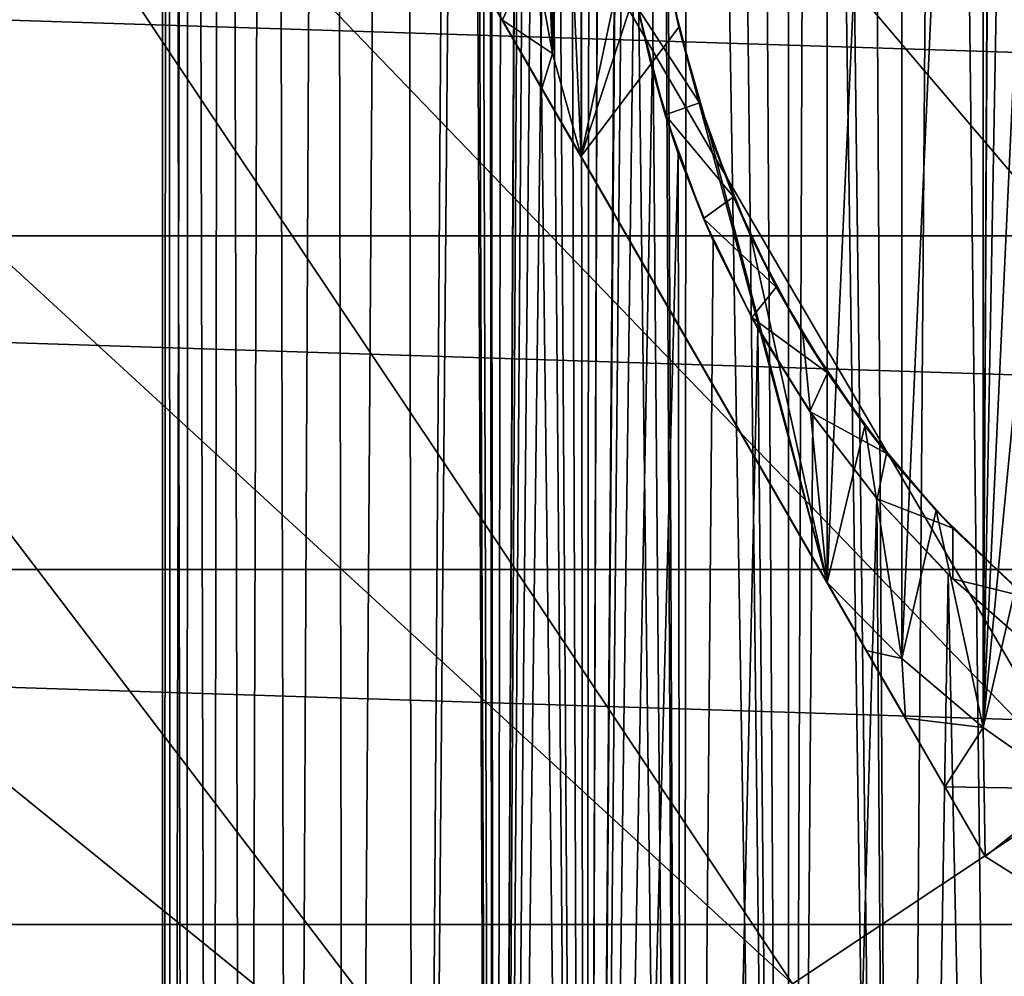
# Model space of a CAD drawing. Header units: metres. Extents: x -258 to 72, y -72 to 102.
# Tile 261 of 656: x -16.38 to -6.83, y 46.49 to 55.76. Entities that reach past the tile are written whole.
import ezdxf

# ---------------------------------------------------------------- set-up
doc = ezdxf.new("R2010")
doc.units = ezdxf.units.M
doc.layers.add('solid_FREESTAND_ASM_SW0005', color=7, linetype='CONTINUOUS')

msp = doc.modelspace()

# ---------------------------------------------------------------- linework, layer by layer
at = {"layer": 'solid_FREESTAND_ASM_SW0005'}
for points in [[(-15, 100.5, 32.299999), (-14.990722, 17.443573, 31.772509), (-14.990722, 17.443575, 32.827507)], [(-14.933154, 100.5, 30.885464), (-14.990722, 17.443573, 31.772509), (-15, 100.5, 32.299999)], [(-15, 100.5, 32.299999), (-14.990722, 17.443575, 32.827507), (-14.933154, 100.5, 33.714535)], [(-14.933154, 100.5, 30.885464), (-14.915807, 17.507675, 30.712965), (-14.990722, 17.443573, 31.772509)], [(-14.933154, 100.5, 33.714535), (-14.990722, 17.443575, 32.827507), (-14.915804, 17.507677, 33.887058)], [(-14.733212, 100.5, 29.483536), (-14.915807, 17.507675, 30.712965), (-14.933154, 100.5, 30.885464)], [(-14.933154, 100.5, 33.714535), (-14.915804, 17.507677, 33.887058), (-14.762665, 17.636999, 34.957756)], [(-14.933154, 100.5, 33.714535), (-14.762665, 17.636999, 34.957756), (-14.733212, 100.5, 35.116463)], [(-14.733212, 100.5, 29.483536), (-14.76267, 17.636995, 29.642269), (-14.915807, 17.507675, 30.712965)], [(-14.733212, 100.5, 29.483536), (-14.524828, 17.833378, 28.554424), (-14.76267, 17.636995, 29.642269)], [(-14.733212, 100.5, 35.116463), (-14.762665, 17.636999, 34.957756), (-14.524821, 17.833384, 36.045601)], [(-14.401956, 100.5, 28.10671), (-14.524828, 17.833378, 28.554424), (-14.733212, 100.5, 29.483536)], [(-14.733212, 100.5, 35.116463), (-14.524821, 17.833384, 36.045601), (-14.401956, 100.5, 36.49329)], [(-14.401956, 100.5, 28.10671), (-14.193298, 18.098351, 27.447138), (-14.524828, 17.833378, 28.554424)], [(-14.401956, 100.5, 36.49329), (-14.524821, 17.833384, 36.045601), (-14.193289, 18.098358, 37.152889)], [(-13.942337, 100.5, 26.767258), (-14.193298, 18.098351, 27.447138), (-14.401956, 100.5, 28.10671)], [(-14.401956, 100.5, 36.49329), (-14.193289, 18.098358, 37.152889), (-13.942337, 100.5, 37.832741)], [(-13.942337, 100.5, 26.767258), (-13.757945, 18.431467, 26.323465), (-14.193298, 18.098351, 27.447138)], [(-13.942337, 100.5, 37.832741), (-14.193289, 18.098358, 37.152889), (-13.757934, 18.431475, 38.276562)], [(-13.358454, 100.5, 25.477119), (-13.757945, 18.431467, 26.323465), (-13.942337, 100.5, 26.767258)], [(-13.942337, 100.5, 37.832741), (-13.757934, 18.431475, 38.276562), (-13.358454, 100.5, 39.122883)], [(-13.358454, 100.5, 25.477119), (-13.210106, 18.827988, 25.194147), (-13.757945, 18.431467, 26.323465)], [(-13.358454, 100.5, 39.122883), (-13.757934, 18.431475, 38.276562), (-13.210093, 18.827995, 39.405876)], [(-12.655509, 100.5, 24.247789), (-13.210106, 18.827988, 25.194147), (-13.358454, 100.5, 25.477119)], [(-13.358454, 100.5, 39.122883), (-13.210093, 18.827995, 39.405876), (-12.655509, 100.5, 40.352211)], [(-12.655509, 100.5, 24.247789), (-12.546236, 19.27672, 24.078566), (-13.210106, 18.827988, 25.194147)], [(-12.655509, 100.5, 40.352211), (-13.210093, 18.827995, 39.405876), (-12.546221, 19.276731, 40.521458)], [(-11.839768, 100.5, 23.090229), (-12.546236, 19.27672, 24.078566), (-12.655509, 100.5, 24.247789)], [(-12.076273, 87.230507, 41.197395), (-12.655509, 100.5, 40.352211), (-12.546221, 19.276731, 40.521458)], [(-11.839768, 100.5, 23.090229), (-11.770615, 19.759874, 23.00201), (-12.546236, 19.27672, 24.078566)], [(-11.424497, 87.773895, 22.579872), (-11.770615, 19.759874, 23.00201), (-11.839768, 100.5, 23.090229)], [(-11.424497, 87.773895, 22.579872), (-11.422572, 87.124123, 22.577612), (-11.770615, 19.759874, 23.00201)], [(-12.076273, 87.230507, 41.197395), (-12.546221, 19.276731, 40.521458), (-11.770597, 19.759884, 41.598011)], [(-12.042157, 86.563896, 41.243515), (-12.076273, 87.230507, 41.197395), (-11.770597, 19.759884, 41.598011)], [(-11.422572, 87.124123, 22.577612), (-11.380559, 86.48951, 22.528465), (-11.770615, 19.759874, 23.00201)], [(-11.967987, 85.881363, 41.342525), (-12.042157, 86.563896, 41.243515), (-11.770597, 19.759884, 41.598011)], [(-11.380559, 86.48951, 22.528465), (-11.295014, 85.840256, 22.429708), (-11.770615, 19.759874, 23.00201)], [(-11.848083, 85.173744, 41.499073), (-11.967987, 85.881363, 41.342525), (-11.770597, 19.759884, 41.598011)], [(-11.295014, 85.840256, 22.429708), (-11.158202, 85.15638, 22.275305), (-11.770615, 19.759874, 23.00201)], [(-11.673482, 84.430199, 41.71965), (-11.848083, 85.173744, 41.499073), (-11.770597, 19.759884, 41.598011)], [(-11.158202, 85.15638, 22.275305), (-10.960306, 84.433136, 22.059313), (-11.770615, 19.759874, 23.00201)], [(-10.960306, 84.433136, 22.059313), (-10.896054, 20.25527, 21.990976), (-11.770615, 19.759874, 23.00201)], [(-11.673482, 84.430199, 41.71965), (-11.770597, 19.759884, 41.598011), (-10.89604, 20.25528, 42.609039)], [(-11.43252, 83.645576, 42.010689), (-11.673482, 84.430199, 41.71965), (-10.89604, 20.25528, 42.609039)], [(-10.960306, 84.433136, 22.059313), (-10.834317, 84.054825, 21.926111), (-10.896054, 20.25527, 21.990976)], [(-10.834317, 84.054825, 21.926111), (-10.688707, 83.667114, 21.776144), (-10.896054, 20.25527, 21.990976)], [(-11.313762, 83.317947, 42.148796), (-11.43252, 83.645576, 42.010689), (-10.89604, 20.25528, 42.609039)], [(-10.688707, 83.667114, 21.776144), (-10.59321, 58.379326, 21.680023), (-10.896054, 20.25527, 21.990976)], [(-11.111754, 82.819916, 42.376156), (-11.313762, 83.317947, 42.148796), (-10.89604, 20.25528, 42.609039)], [(-10.699312, 81.963318, 42.813072), (-11.111754, 82.819916, 42.376156), (-10.89604, 20.25528, 42.609039)], [(-10.699312, 81.963318, 42.813072), (-10.89604, 20.25528, 42.609039), (-9.940397, 20.740986, 43.533367)], [(-10.45717, 81.530701, 43.053959), (-10.699312, 81.963318, 42.813072), (-9.940397, 20.740986, 43.533367)], [(-10.226185, 81.153984, 43.273838), (-10.45717, 81.530701, 43.053959), (-9.940397, 20.740986, 43.533367)], [(-10.191614, 81.100227, 43.305954), (-10.226185, 81.153984, 43.273838), (-9.940397, 20.740986, 43.533367)], [(-9.903776, 80.675926, 43.565666), (-10.191614, 81.100227, 43.305954), (-9.940397, 20.740986, 43.533367)], [(-9.903776, 80.675926, 43.565666), (-9.940397, 20.740986, 43.533367), (-8.922838, 21.198654, 44.357491)], [(-9.595329, 80.261429, 43.829514), (-9.903776, 80.675926, 43.565666), (-8.922838, 21.198654, 44.357491)], [(-9.268221, 79.859749, 44.09407), (-9.595329, 80.261429, 43.829514), (-8.922838, 21.198654, 44.357491)], [(-8.924767, 79.473724, 44.35606), (-9.268221, 79.859749, 44.09407), (-8.922838, 21.198654, 44.357491)], [(-8.704605, 79.243195, 44.515968), (-8.924767, 79.473724, 44.35606), (-8.922838, 21.198654, 44.357491)], [(-8.704605, 79.243195, 44.515968), (-8.922838, 21.198654, 44.357491), (-7.861167, 21.614857, 45.075058)], [(-8.567301, 79.105499, 44.612652), (-8.704605, 79.243195, 44.515968), (-7.861167, 21.614857, 45.075058)], [(-8.19809, 78.756454, 44.861504), (-8.567301, 79.105499, 44.612652), (-7.861167, 21.614857, 45.075058)], [(-7.431224, 78.117935, 45.329845), (-8.19809, 78.756454, 44.861504), (-7.861167, 21.614857, 45.075058)], [(-7.431224, 78.117935, 45.329845), (-7.861167, 21.614857, 45.075058), (-6.769404, 21.981245, 45.685635)], [(-6.636581, 77.559883, 45.75198), (-7.431224, 78.117935, 45.329845), (-6.769404, 21.981245, 45.685635)], [(-7.592783, 68.983185, -873.069885), (3.018616, 52.879505, -872.566895), (-3.397065, 70.755295, -873.1203)], [(-7.592783, 68.983185, -873.069885), (-11.677063, 66.962334, -873.020874), (-0.096357, 51.534515, -872.52948)], [(-7.592783, 68.983185, -873.069885), (-0.096357, 51.534515, -872.52948), (3.018616, 52.879505, -872.566895)], [(-7.825277, 49.57296, -2.2), (-7.825277, 66.42704, -2.2), (-7.036954, 67.095673, -2.2)], [(-7.036954, 48.904327, -2.2), (-7.825277, 49.57296, -2.2), (-7.036954, 67.095673, -2.2)], [(-6.988157, 58.407017, -2.2), (-7.036954, 48.904327, -2.2), (-7.036954, 67.095673, -2.2)], [(-11.677063, 66.962334, -873.020874), (-15.632658, 64.699898, -872.973328), (-3.125612, 50.006203, -872.493103)], [(-11.677063, 66.962334, -873.020874), (-3.125612, 50.006203, -872.493103), (-0.096357, 51.534515, -872.52948)], [(-8.550362, 50.309662, -2.2), (-8.550362, 65.690338, -2.2), (-7.825277, 66.42704, -2.2)], [(-7.825277, 49.57296, -2.2), (-8.550362, 50.309662, -2.2), (-7.825277, 66.42704, -2.2)], [(-10.93521, 54.440338, -2.2), (-10.93521, 61.559662, -2.2), (-8.550362, 65.690338, -2.2)], [(-8.550362, 50.309662, -2.2), (-10.93521, 54.440338, -2.2), (-8.550362, 65.690338, -2.2)], [(-15.632658, 64.699898, -872.973328), (-19.445297, 62.204041, -872.927612), (-6.058371, 48.299995, -872.457947)], [(-15.632658, 64.699898, -872.973328), (-6.058371, 48.299995, -872.457947), (-3.125612, 50.006203, -872.493103)], [(-19.445297, 62.204041, -872.927612), (-23.101225, 59.483772, -872.883667), (-8.884202, 46.421974, -872.424011)], [(-19.445297, 62.204041, -872.927612), (-8.884202, 46.421974, -872.424011), (-6.058371, 48.299995, -872.457947)], [(-11.21067, 55.436634, -2.2), (-11.21067, 60.563366, -2.2), (-10.93521, 61.559662, -2.2)], [(-10.93521, 54.440338, -2.2), (-11.21067, 55.436634, -2.2), (-10.93521, 61.559662, -2.2)], [(-10.93521, 61.559662, 10.3), (-11.21067, 60.563366, 10.3), (-10.93521, 54.440338, 10.3)], [(-10.93521, 61.559662, 10.3), (-10.93521, 54.440338, 10.3), (-10.173123, 56.746983, 10.3)], [(-11.21067, 55.436634, -2.2), (-11.395561, 56.453655, -2.2), (-11.21067, 60.563366, -2.2)], [(-11.21067, 60.563366, 10.3), (-11.395561, 59.546345, 10.3), (-11.21067, 55.436634, 10.3)], [(-11.21067, 60.563366, 10.3), (-11.21067, 55.436634, 10.3), (-10.93521, 54.440338, 10.3)], [(-23.101225, 59.483772, -872.883667), (-26.587254, 56.548904, -872.841858), (-11.593053, 44.378807, -872.391479)], [(-23.101225, 59.483772, -872.883667), (-11.593053, 44.378807, -872.391479), (-8.884202, 46.421974, -872.424011)], [(-11.395561, 59.546345, 10.3), (-11.395561, 56.453655, 10.3), (-11.21067, 55.436634, 10.3)], [(-10.59321, 58.379326, 21.680023), (-10.593234, 57.621319, 21.680046), (-10.896054, 20.25527, 21.990976)], [(-6.988157, 58.407017, -2.2), (-6.988157, 57.592983, -2.2), (-7.036954, 48.904327, -2.2)], [(-10.593234, 57.621319, 21.680046), (-10.538375, 56.858662, 21.625607), (-10.896054, 20.25527, 21.990976)], [(-6.988157, 57.592983, -2.2), (-6.893654, 56.784462, -2.2), (-7.036954, 48.904327, -2.2)], [(-12.467097, 57.093647, 9.72265), (-7.018474, 47.656353, 9.72265), (-7.407288, 48.3298, 9.906732)], [(-12.467097, 57.093647, -1.62265), (-7.018474, 47.656353, 9.72265), (-12.467097, 57.093647, 9.72265)], [(-7.018474, 47.656353, -1.62265), (-7.018474, 47.656353, 9.72265), (-12.467097, 57.093647, -1.62265)], [(-12.467097, 57.093647, 9.72265), (-7.407288, 48.3298, 9.906732), (-12.079361, 56.422066, 9.906255)], [(-12.079433, 56.422192, -1.806223), (-7.018474, 47.656353, -1.62265), (-12.467097, 57.093647, -1.62265)], [(-10.538375, 56.858662, 21.625607), (-10.425153, 56.082657, 21.515001), (-10.896054, 20.25527, 21.990976)], [(-10.93521, 54.440338, 10.3), (-9.98642, 55.690472, 10.3), (-10.173123, 56.746983, 10.3)], [(-10.031554, 55.895145, 22.799999), (-10.173123, 56.746983, 10.3), (-9.98642, 55.690472, 10.3)], [(-6.893654, 56.784462, -2.2), (-6.705927, 55.992378, -2.2), (-7.036954, 48.904327, -2.2)], [(48.741875, 53.670101, -887), (-48.741859, 53.670113, -887), (-45.20306, 56.682743, -887)], [(48.741875, 53.670101, -887), (-45.20306, 56.682743, -887), (45.203075, 56.682732, -887)], [(-26.587254, 56.548904, -872.841858), (-29.890804, 53.410023, -872.802185), (-14.175286, 42.177773, -872.360474)], [(-26.587254, 56.548904, -872.841858), (-14.175286, 42.177773, -872.360474), (-11.593053, 44.378807, -872.391479)], [(-11.696183, 55.758385, -1.963833), (-12.079433, 56.422192, -1.806223), (-11.395561, 56.453655, -2.2)], [(-12.079433, 56.422192, -1.806223), (-7.407256, 48.329742, -1.806717), (-7.018474, 47.656353, -1.62265)], [(-11.696183, 55.758385, -1.963833), (-7.407256, 48.329742, -1.806717), (-12.079433, 56.422192, -1.806223)], [(-12.079361, 56.422066, 9.906255), (-11.696086, 55.758213, 10.06387), (-11.395561, 56.453655, 10.3)], [(-12.079361, 56.422066, 9.906255), (-7.407288, 48.3298, 9.906732), (-11.696086, 55.758213, 10.06387)], [(-11.696183, 55.758385, -1.963833), (-11.395561, 56.453655, -2.2), (-11.21067, 55.436634, -2.2)], [(-11.696086, 55.758213, 10.06387), (-11.21067, 55.436634, 10.3), (-11.395561, 56.453655, 10.3)], [(-10.425153, 56.082657, 21.515001), (-10.246705, 55.28614, 21.34532), (-10.896054, 20.25527, 21.990976)], [(-10.384985, 55.875832, 22.799999), (-10.246705, 55.28614, 21.34532), (-10.425153, 56.082657, 21.515001)], [(-6.705927, 55.992378, -2.2), (-6.427511, 55.22744, -2.2), (-7.036954, 48.904327, -2.2)], [(-9.788196, 54.958008, 22.799999), (-10.384985, 55.875832, 22.799999), (-10.031554, 55.895145, 22.799999)], [(-10.384985, 55.875832, 22.799999), (-10.118266, 54.840775, 22.799999), (-10.246705, 55.28614, 21.34532)], [(-9.788196, 54.958008, 22.799999), (-10.118266, 54.840775, 22.799999), (-10.384985, 55.875832, 22.799999)], [(-9.788196, 54.958008, 22.799999), (-10.031554, 55.895145, 22.799999), (-9.98642, 55.690472, 10.3)], [(-11.315413, 55.098869, -2.095267), (-11.696183, 55.758385, -1.963833), (-11.21067, 55.436634, -2.2)], [(-11.696183, 55.758385, -1.963833), (-7.790798, 48.994057, -1.964367), (-7.407256, 48.329742, -1.806717)], [(-11.315413, 55.098869, -2.095267), (-7.790798, 48.994057, -1.964367), (-11.696183, 55.758385, -1.963833)], [(-11.696086, 55.758213, 10.06387), (-11.315337, 55.09874, 10.195291), (-11.21067, 55.436634, 10.3)], [(-11.696086, 55.758213, 10.06387), (-7.407288, 48.3298, 9.906732), (-7.790842, 48.994133, 10.064384)], [(-11.696086, 55.758213, 10.06387), (-7.790842, 48.994133, 10.064384), (-11.315337, 55.09874, 10.195291)], [(-10.93521, 54.440338, 10.3), (-8.550362, 50.309662, 10.3), (-9.98642, 55.690472, 10.3)], [(-9.788196, 54.958008, 22.799999), (-9.98642, 55.690472, 10.3), (-9.690298, 54.659248, 10.3)], [(-8.550362, 50.309662, 10.3), (-9.690298, 54.659248, 10.3), (-9.98642, 55.690472, 10.3)], [(-11.315413, 55.098869, -2.095267), (-11.21067, 55.436634, -2.2), (-10.93521, 54.440338, -2.2)], [(-11.315337, 55.09874, 10.195291), (-10.93521, 54.440338, 10.3), (-11.21067, 55.436634, 10.3)], [(-10.246705, 55.28614, 21.34532), (-9.99327, 54.465237, 21.113646), (-10.896054, 20.25527, 21.990976)], [(-10.118266, 54.840775, 22.799999), (-9.99327, 54.465237, 21.113646), (-10.246705, 55.28614, 21.34532)], [(-6.427511, 55.22744, -2.2), (-6.191791, 48.309193, -2.2), (-7.036954, 48.904327, -2.2)], [(-11.315413, 55.098869, -2.095267), (-10.93521, 54.440338, -2.2), (-8.171155, 49.652855, -2.095577)], [(-11.315413, 55.098869, -2.095267), (-8.171155, 49.652855, -2.095577), (-7.790798, 48.994057, -1.964367)], [(-11.315337, 55.09874, 10.195291), (-8.550362, 50.309662, 10.3), (-10.93521, 54.440338, 10.3)], [(-11.315337, 55.09874, 10.195291), (-8.171189, 49.652916, 10.195588), (-8.550362, 50.309662, 10.3)], [(-11.315337, 55.09874, 10.195291), (-7.790842, 48.994133, 10.064384), (-8.171189, 49.652916, 10.195588)], [(-9.457499, 54.048012, 22.799999), (-10.118266, 54.840775, 22.799999), (-9.788196, 54.958008, 22.799999)], [(-9.457499, 54.048012, 22.799999), (-9.788196, 54.958008, 22.799999), (-9.690298, 54.659248, 10.3)], [(-10.118266, 54.840775, 22.799999), (-9.748672, 53.83786, 22.799999), (-9.99327, 54.465237, 21.113646)], [(-9.457499, 54.048012, 22.799999), (-9.748672, 53.83786, 22.799999), (-10.118266, 54.840775, 22.799999)], [(-9.457499, 54.048012, 22.799999), (-9.690298, 54.659248, 10.3), (-9.288013, 53.664642, 10.3)], [(-8.550362, 50.309662, 10.3), (-9.288013, 53.664642, 10.3), (-9.690298, 54.659248, 10.3)], [(-8.171155, 49.652855, -2.095577), (-10.93521, 54.440338, -2.2), (-8.550362, 50.309662, -2.2)], [(-9.99327, 54.465237, 21.113646), (-9.940407, 20.740982, 21.066641), (-10.896054, 20.25527, 21.990976)], [(-9.99327, 54.465237, 21.113646), (-9.653826, 53.622368, 20.819426), (-9.940407, 20.740982, 21.066641)], [(-9.748672, 53.83786, 22.799999), (-9.653826, 53.622368, 20.819426), (-9.99327, 54.465237, 21.113646)], [(-9.042414, 53.173279, 22.799999), (-9.748672, 53.83786, 22.799999), (-9.457499, 54.048012, 22.799999)], [(-9.042414, 53.173279, 22.799999), (-9.457499, 54.048012, 22.799999), (-9.288013, 53.664642, 10.3)], [(-9.748672, 53.83786, 22.799999), (-9.279957, 52.877266, 22.799999), (-9.653826, 53.622368, 20.819426)], [(-9.042414, 53.173279, 22.799999), (-9.279957, 52.877266, 22.799999), (-9.748672, 53.83786, 22.799999)], [(52.080395, 50.436916, -887), (-52.080379, 50.436932, -887), (-48.741859, 53.670113, -887)], [(52.080395, 50.436916, -887), (-48.741859, 53.670113, -887), (48.741875, 53.670101, -887)], [(-9.042414, 53.173279, 22.799999), (-9.288013, 53.664642, 10.3), (-8.783963, 52.717529, 10.3)], [(-8.550362, 50.309662, 10.3), (-8.783963, 52.717529, 10.3), (-9.288013, 53.664642, 10.3)], [(-9.653826, 53.622368, 20.819426), (-9.219581, 52.769386, 20.467873), (-9.940407, 20.740982, 21.066641)], [(-9.279957, 52.877266, 22.799999), (-9.219581, 52.769386, 20.467873), (-9.653826, 53.622368, 20.819426)], [(-29.890804, 53.410023, -872.802185), (-16.621717, 39.826694, -872.331116), (-14.175286, 42.177773, -872.360474)], [(-8.546646, 52.341614, 22.799999), (-9.279957, 52.877266, 22.799999), (-9.042414, 53.173279, 22.799999)], [(-8.546646, 52.341614, 22.799999), (-9.042414, 53.173279, 22.799999), (-8.783963, 52.717529, 10.3)], [(-9.279957, 52.877266, 22.799999), (-8.716874, 51.968739, 22.799999), (-9.219581, 52.769386, 20.467873)], [(-8.546646, 52.341614, 22.799999), (-8.716874, 51.968739, 22.799999), (-9.279957, 52.877266, 22.799999)], [(-9.219581, 52.769386, 20.467873), (-8.922847, 21.19865, 20.242517), (-9.940407, 20.740982, 21.066641)], [(-9.219581, 52.769386, 20.467873), (-8.688611, 51.928093, 20.072657), (-8.922847, 21.19865, 20.242517)], [(-8.716874, 51.968739, 22.799999), (-8.688611, 51.928093, 20.072657), (-9.219581, 52.769386, 20.467873)], [(-8.546646, 52.341614, 22.799999), (-8.783963, 52.717529, 10.3), (-8.183674, 51.828293, 10.3)], [(-8.550362, 50.309662, 10.3), (-8.183674, 51.828293, 10.3), (-8.783963, 52.717529, 10.3)], [(-7.974619, 51.56044, 22.799999), (-8.716874, 51.968739, 22.799999), (-8.546646, 52.341614, 22.799999)], [(-7.974619, 51.56044, 22.799999), (-8.546646, 52.341614, 22.799999), (-8.183674, 51.828293, 10.3)], [(-8.716874, 51.968739, 22.799999), (-8.065145, 51.121525, 22.799999), (-8.688611, 51.928093, 20.072657)], [(-7.974619, 51.56044, 22.799999), (-8.065145, 51.121525, 22.799999), (-8.716874, 51.968739, 22.799999)], [(-8.688611, 51.928093, 20.072657), (-8.068525, 51.125488, 19.654888), (-8.922847, 21.19865, 20.242517)], [(-8.065145, 51.121525, 22.799999), (-8.068525, 51.125488, 19.654888), (-8.688611, 51.928093, 20.072657)], [(-8.550362, 50.309662, 10.3), (-7.825277, 49.57296, 10.3), (-8.183674, 51.828293, 10.3)], [(-7.974619, 51.56044, 22.799999), (-8.183674, 51.828293, 10.3), (-7.493728, 51.00668, 10.3)], [(-7.825277, 49.57296, 10.3), (-7.493728, 51.00668, 10.3), (-8.183674, 51.828293, 10.3)], [(-7.331439, 50.836727, 22.799999), (-8.065145, 51.121525, 22.799999), (-7.974619, 51.56044, 22.799999)], [(-7.331439, 50.836727, 22.799999), (-7.974619, 51.56044, 22.799999), (-7.493728, 51.00668, 10.3)], [(-8.068525, 51.125488, 19.654888), (-7.861175, 21.614855, 19.524944), (-8.922847, 21.19865, 20.242517)], [(-8.068525, 51.125488, 19.654888), (-7.374962, 50.3862, 19.238226), (-7.861175, 21.614855, 19.524944)], [(-8.065145, 51.121525, 22.799999), (-7.374962, 50.3862, 19.238226), (-8.068525, 51.125488, 19.654888)], [(-8.065145, 51.121525, 22.799999), (-7.331439, 50.344284, 22.799999), (-7.374962, 50.3862, 19.238226)], [(-7.331439, 50.836727, 22.799999), (-7.331439, 50.344284, 22.799999), (-8.065145, 51.121525, 22.799999)], [(-7.825277, 49.57296, 10.3), (-7.036954, 48.904327, 10.3), (-7.493728, 51.00668, 10.3)], [(-7.331439, 50.836727, 22.799999), (-7.493728, 51.00668, 10.3), (-6.72167, 50.261677, 10.3)], [(-7.036954, 48.904327, 10.3), (-6.72167, 50.261677, 10.3), (-7.493728, 51.00668, 10.3)], [(-6.612836, 50.168465, 22.286489), (-7.331439, 50.344284, 22.799999), (-7.331439, 50.836727, 22.799999)], [(-6.612836, 50.168465, 22.286489), (-7.331439, 50.836727, 22.799999), (-6.72167, 50.261677, 10.3)], [(55.20488, 46.996502, -887), (-55.204865, 46.996517, -887), (-52.080379, 50.436932, -887)], [(55.20488, 46.996502, -887), (-52.080379, 50.436932, -887), (52.080395, 50.436916, -887)], [(-8.171155, 49.652855, -2.095577), (-8.550362, 50.309662, -2.2), (-7.825277, 49.57296, -2.2)], [(-8.171189, 49.652916, 10.195588), (-7.825277, 49.57296, 10.3), (-8.550362, 50.309662, 10.3)], [(-7.374962, 50.3862, 19.238226), (-6.769411, 21.981243, 18.914368), (-7.861175, 21.614855, 19.524944)], [(-7.374962, 50.3862, 19.238226), (-6.626322, 49.726437, 18.842962), (-6.769411, 21.981243, 18.914368)], [(-6.636944, 49.734955, 22.30245), (-6.626322, 49.726437, 18.842962), (-7.374962, 50.3862, 19.238226)], [(-7.331439, 50.344284, 22.799999), (-6.636944, 49.734955, 22.30245), (-7.374962, 50.3862, 19.238226)], [(-6.612836, 50.168465, 22.286489), (-6.636944, 49.734955, 22.30245), (-7.331439, 50.344284, 22.799999)], [(-7.036954, 48.904327, 10.3), (-6.191791, 48.309193, 10.3), (-6.72167, 50.261677, 10.3)], [(-8.171189, 49.652916, 10.195588), (-7.790842, 48.994133, 10.064384), (-7.825277, 49.57296, 10.3)], [(-7.790798, 48.994057, -1.964367), (-8.171155, 49.652855, -2.095577), (-7.825277, 49.57296, -2.2)], [(-7.790798, 48.994057, -1.964367), (-7.825277, 49.57296, -2.2), (-7.036954, 48.904327, -2.2)], [(-7.790842, 48.994133, 10.064384), (-7.036954, 48.904327, 10.3), (-7.825277, 49.57296, 10.3)], [(-7.790842, 48.994133, 10.064384), (-7.407288, 48.3298, 9.906732), (-7.036954, 48.904327, 10.3)], [(-7.407256, 48.329742, -1.806717), (-7.790798, 48.994057, -1.964367), (-7.036954, 48.904327, -2.2)], [(-7.407288, 48.3298, 9.906732), (-7.018474, 47.656353, 9.72265), (-7.036954, 48.904327, 10.3)], [(-7.407256, 48.329742, -1.806717), (-7.036954, 48.904327, -2.2), (-6.191791, 48.309193, -2.2)], [(-7.018474, 47.656353, 9.72265), (-6.191791, 48.309193, 10.3), (-7.036954, 48.904327, 10.3)], [(-7.407256, 48.329742, -1.806717), (-6.191791, 48.309193, -2.2), (-7.018474, 47.656353, -1.62265)], [(-7.018474, 47.656353, -1.62265), (-6.191791, 48.309193, -2.2), (-6.25, 47.174683, -1.62265)], [(-7.018474, 47.656353, 9.72265), (-6.25, 47.174683, 9.72265), (-6.191791, 48.309193, 10.3)], [(-6.058371, 48.299995, -872.457947), (-8.884202, 46.421974, -872.424011), (3.059227, 31.590355, -872.117249)], [(-6.25, 47.174683, -1.62265), (-6.25, 47.174683, 9.72265), (-7.018474, 47.656353, 9.72265)], [(-7.018474, 47.656353, -1.62265), (-6.25, 47.174683, -1.62265), (-7.018474, 47.656353, 9.72265)], [(58.102524, 43.362965, -887), (-58.102509, 43.362984, -887), (-55.204865, 46.996517, -887)], [(58.102524, 43.362965, -887), (-55.204865, 46.996517, -887), (55.20488, 46.996502, -887)]]:
    msp.add_3dface(points, dxfattribs=at)

doc.saveas('drawing.dxf')
